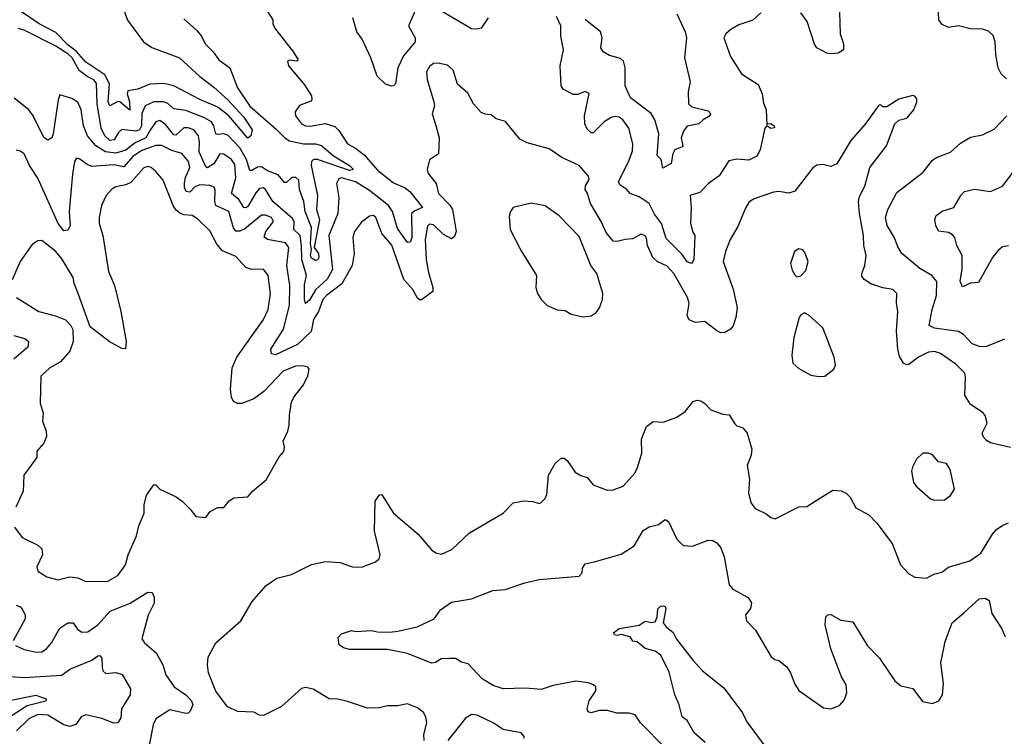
# Model space of a CAD drawing. Extents: x 1493970 to 1595317, y 729910 to 844791.
# Tile 334 of 338: x 1561753 to 1566684, y 833057 to 836646. Entities that reach past the tile are written whole.
import ezdxf

# ---------------------------------------------------------------- set-up
doc = ezdxf.new("R2010")
doc.units = 0

msp = doc.modelspace()

# ---------------------------------------------------------------- linework, layer by layer
at = {"layer": '0CON10XD'}
for points in [[(1562253.3, 836753.3), (1562293.5, 836643.5), (1562373.8, 836535), (1562415, 836506.8), (1562553.5, 836455), (1562655, 836361.5), (1562725, 836308.9), (1562795.1, 836245.1), (1562875, 836157.5), (1562917.1, 836095), (1562910.5, 836065), (1562895, 836052.2), (1562801.4, 836165), (1562745, 836208.2), (1562655, 836246.1), (1562525, 836314.3), (1562475, 836326.7), (1562405, 836323.4), (1562345, 836297.3), (1562295, 836289.1), (1562291.6, 836275), (1562304, 836235), (1562305, 836192.5), (1562255, 836234.7), (1562244.1, 836235.9), (1562205, 836213.8), (1562196.2, 836235), (1562202.6, 836325), (1562179.6, 836369.6), (1562085, 836432.8), (1562037.1, 836487.1), (1561995, 836519.4), (1561935, 836581.9), (1561850.3, 836625), (1561710, 836720)], [(1562976.2, 836715), (1563020.8, 836645), (1563021.2, 836625), (1563030, 836605), (1563125, 836483.8), (1563147.5, 836445), (1563141.7, 836438.3), (1563105, 836442.5), (1563095, 836437.5), (1563098.8, 836415), (1563179.2, 836319.2), (1563213.8, 836265), (1563216.7, 836245), (1563211.7, 836238.3), (1563154.4, 836215.6), (1563132.9, 836185), (1563134.4, 836165), (1563164.5, 836125), (1563185, 836113.8), (1563207.7, 836112.3), (1563283.6, 836126.4), (1563331.2, 836111.2), (1563351.6, 836091.6), (1563394.6, 836025), (1563435, 836002.9), (1563478.9, 835968.9), (1563545, 835891.9), (1563625, 835829), (1563683.4, 835803.4), (1563706.7, 835785), (1563770, 835705), (1563731.4, 835688.6), (1563715.5, 835674.5), (1563716.6, 835553.4), (1563708.3, 835531.8), (1563695, 835529.6), (1563645, 835599.7), (1563620.9, 835685), (1563599.8, 835715), (1563505, 835791.1), (1563435, 835833.7), (1563365.4, 835854.6), (1563350.8, 835849.2), (1563339.3, 835825), (1563351.5, 835755), (1563345.9, 835675), (1563301.5, 835565), (1563320.4, 835395), (1563293.7, 835346.3), (1563235, 835292.2), (1563205, 835240.7), (1563185, 835224.2), (1563179.8, 835245), (1563180.3, 835319.7), (1563190, 835365), (1563165.7, 835445.7), (1563165.3, 835515.3), (1563158.1, 835565), (1563126.4, 835595), (1563127.7, 835635), (1563120.1, 835650.1), (1563021.2, 835735), (1562984.7, 835794.7), (1562973.8, 835803.8), (1562955, 835800), (1562935, 835778.7), (1562895, 835709.7), (1562885, 835702.9), (1562875, 835705.4), (1562850, 835745), (1562814.2, 835775), (1562835.5, 835854.5), (1562830.1, 835920.1), (1562813.8, 835945), (1562775, 835971.8), (1562755, 835973.6), (1562725, 835923.6), (1562693.4, 835903.4), (1562685, 835909.4), (1562651.8, 835985), (1562654.4, 836034.4), (1562649.4, 836065), (1562625, 836094.7), (1562596.2, 836105), (1562575, 836104.7), (1562535, 836066.9), (1562525, 836070), (1562485, 836118.9), (1562455, 836140.7), (1562435, 836133.8), (1562407.4, 836092.6), (1562385, 836054.8), (1562331.1, 836028.9), (1562285, 835992.2), (1562235, 835978.2), (1562183.7, 835983.7), (1562134, 836014), (1562092.5, 836065), (1562073.2, 836115), (1562061.8, 836195), (1562045, 836232.5), (1562015, 836251.4), (1561955, 836270), (1561945.7, 836244.3), (1561921.2, 836075), (1561914.4, 836055), (1561895, 836042.2), (1561875, 836055.7), (1561821.6, 836165), (1561798.8, 836195), (1561725, 836252.8)], [(1565857.3, 836735), (1565861.4, 836575), (1565878.1, 836525), (1565878, 836495), (1565852.1, 836477.9), (1565815, 836474.2), (1565795, 836478.1), (1565745, 836505.5), (1565733.1, 836523.1), (1565697.2, 836637.2), (1565665, 836681.1)], [(1566695, 836350), (1566667.5, 836375), (1566653.3, 836405), (1566640.9, 836470.9), (1566638.8, 836535), (1566627.4, 836567.4), (1566605, 836588.1), (1566575, 836598.1), (1566515, 836600.6), (1566455, 836615.6), (1566405, 836607.1), (1566372.4, 836622.4), (1566355.7, 836645.7), (1566351.9, 836715)], [(1563735.8, 836695), (1563700.4, 836615), (1563732.9, 836555), (1563734.2, 836535), (1563675.5, 836465), (1563646.2, 836405), (1563635.6, 836325), (1563625, 836314), (1563615, 836313.8), (1563585, 836323.8), (1563543.1, 836363.1), (1563511.9, 836455), (1563468.3, 836548.3), (1563441.9, 836585), (1563422, 836655)], [(1564100, 836655), (1564065, 836603.8), (1564045, 836598), (1564015, 836600.8), (1563845, 836700)], [(1565465, 836680), (1565425, 836644.3), (1565355, 836620.8), (1565313.7, 836596.3), (1565288.8, 836575), (1565278.8, 836555), (1565312.1, 836462.1), (1565367.5, 836375), (1565450.6, 836320.6), (1565470.5, 836275), (1565478.1, 836228.1), (1565490.9, 836195), (1565495, 836120), (1565497.5, 836125), (1565515, 836126.1), (1565532.1, 836115), (1565533.1, 836105), (1565515, 836101.2), (1565495, 836114.3), (1565485, 836103.1), (1565460.7, 835995), (1565445, 835962.7), (1565405, 835941.8), (1565345, 835947.3), (1565305, 835939.2), (1565255.2, 835864.8), (1565203.3, 835825), (1565159.5, 835780.5), (1565111.2, 835765), (1565116.2, 835706.2), (1565112.8, 835627.2), (1565122, 835585), (1565133.8, 835565), (1565129.4, 835445), (1565116.7, 835425), (1565095, 835433.3), (1565070, 835470), (1564990.7, 835550.7), (1564967.2, 835625), (1564931.5, 835671.5), (1564904.7, 835725), (1564855, 835759.2), (1564810, 835775), (1564794, 835795), (1564758.5, 835818.5), (1564751.8, 835835), (1564803, 835937), (1564821.5, 835988.5), (1564823.9, 836025), (1564802.9, 836102.9), (1564773.6, 836145), (1564755, 836157.3), (1564735, 836160.4), (1564715, 836156.7), (1564679.6, 836135), (1564625, 836078.6), (1564615, 836079.2), (1564595, 836098), (1564583.9, 836125), (1564581.6, 836165), (1564605, 836276.7), (1564585, 836285.6), (1564548.8, 836271.2), (1564525, 836272.1), (1564475, 836298.6), (1564464.4, 836315), (1564460, 836415), (1564475.8, 836495), (1564463.9, 836563.9), (1564462.7, 836615), (1564442, 836662)], [(1565044.5, 836675), (1565085.2, 836585.2), (1565092, 836555), (1565082.1, 836455), (1565110, 836335), (1565100, 836285), (1565102, 836225), (1565118.9, 836208.9), (1565200.3, 836190.3), (1565214.4, 836175), (1565205, 836161.2), (1565175.6, 836145), (1565155, 836124.5), (1565095, 836113.2), (1565078.2, 836088.2), (1565066, 836055), (1565074.5, 836015), (1565071.2, 836008.8), (1565034.6, 835995), (1565024.2, 835975), (1565015.5, 835925), (1564973.2, 835903.2), (1564965.6, 835945), (1564945.8, 835965.8), (1564953.5, 836075), (1564934.5, 836145), (1564915, 836176.8), (1564811.4, 836255), (1564785.4, 836315.4), (1564784.6, 836405), (1564777.7, 836437.8), (1564762.4, 836452.4), (1564706.4, 836466.4), (1564674.6, 836484.6), (1564663.6, 836505), (1564669.4, 836555), (1564662, 836585), (1564585, 836646.7)], [(1562575, 836650), (1562641.2, 836591.2), (1562663.2, 836563.2), (1562681.4, 836525), (1562721.4, 836485), (1562750, 836445), (1562805.5, 836405), (1562844.6, 836305), (1562905, 836212.5), (1563037.5, 836097.5), (1563083.1, 836053.1), (1563105, 836040), (1563175, 836024.8), (1563235, 836024.7), (1563265, 836015.3), (1563324.4, 835964.4), (1563405, 835916), (1563424.2, 835895), (1563405, 835890.6), (1563245, 835946), (1563225, 835946.2), (1563214.2, 835935), (1563213, 835915), (1563244, 835766), (1563239.3, 835695), (1563254.5, 835645), (1563228, 835505), (1563248.9, 835475), (1563251.7, 835455), (1563245, 835441.6), (1563235, 835439.3), (1563215, 835452.4), (1563209.3, 835465), (1563214.8, 835495), (1563210.2, 835525), (1563214.9, 835604.9), (1563182.7, 835685), (1563175.4, 835735.4), (1563154.4, 835795), (1563151.6, 835841.6), (1563135.3, 835855.3), (1563115.3, 835855.3), (1563088.9, 835831.1), (1563080.1, 835830.1), (1563048.4, 835868.4), (1562995, 835889.6), (1562965, 835909.3), (1562945, 835907.8), (1562915, 835890), (1562905, 835890), (1562888.8, 835945), (1562855, 836003.9), (1562795, 836067.3), (1562775, 836074.8), (1562745, 836070.4), (1562735, 836074.4), (1562726.3, 836115), (1562714.1, 836135), (1562678.8, 836155), (1562585, 836190.7), (1562525, 836199.1), (1562495.8, 836225.8), (1562473.9, 836233.9), (1562425.7, 836234.3), (1562381.4, 836215), (1562364.6, 836175.4), (1562363.8, 836115), (1562353.9, 836095), (1562335, 836087.6), (1562265, 836096.2), (1562248.6, 836081.4), (1562225.6, 836044.4), (1562205, 836040.3), (1562179.8, 836065), (1562161.9, 836101.9), (1562141.2, 836225), (1562137.2, 836327.2), (1562124.7, 836345), (1562091.8, 836361.8), (1562051.1, 836391.1), (1562015.9, 836455), (1561995, 836474.8), (1561935, 836514), (1561775, 836593.3), (1561745, 836601.1)], [(1566715, 834503.9), (1566615, 834526.2), (1566595, 834539.1), (1566580, 834555), (1566572.3, 834575), (1566597.3, 834625), (1566590.5, 834660.5), (1566577.3, 834677.3), (1566515, 834719.5), (1566485.5, 834765), (1566490, 834855), (1566485.9, 834875.9), (1566440.6, 834920.6), (1566365, 834974.4), (1566335, 834983.5), (1566305, 834980.4), (1566255, 834956.4), (1566205, 834919.4), (1566195, 834917.1), (1566179.2, 834925), (1566158.5, 834958.5), (1566151.5, 834995), (1566143.8, 835086.2), (1566150.5, 835185), (1566144.3, 835225.7), (1566146, 835275), (1566125, 835294.2), (1566075, 835303.1), (1566015, 835323.8), (1565981.4, 835345), (1565971.1, 835361.1), (1565970.4, 835375), (1565985.6, 835415.6), (1565992.5, 835465), (1565980, 835515), (1565979.2, 835565), (1565958.8, 835675), (1565952.9, 835735), (1565958.7, 835761.3), (1565985, 835812.5), (1566011.2, 835905), (1566093.8, 836015), (1566136.4, 836123.6), (1566156.4, 836143.6), (1566195, 836152.5), (1566230, 836195), (1566245.8, 836235), (1566245, 836250), (1566235, 836262.5), (1566225, 836266.7), (1566155, 836247.5), (1566095, 836210), (1566075, 836210), (1566065, 836220), (1566055, 836217.5), (1565987.9, 836122.1), (1565915, 836041.2), (1565845, 835923.3), (1565815, 835910), (1565775, 835920), (1565745, 835916.7), (1565725, 835903.3), (1565635, 835787.1), (1565605, 835777.8), (1565555, 835785.8), (1565527.7, 835782.3), (1565430.5, 835749.5), (1565406.6, 835733.4), (1565387.4, 835702.6), (1565350.3, 835609.7), (1565311.2, 835545), (1565287.5, 835485), (1565275.8, 835434.2), (1565326.3, 835296.3), (1565346.5, 835205), (1565340, 835155), (1565326.9, 835113.1), (1565313.4, 835096.6), (1565285, 835079.2), (1565265, 835078), (1565245, 835087.5), (1565185, 835134.4), (1565135, 835130), (1565105, 835142.9), (1565095.5, 835165), (1565105.4, 835225), (1565096.8, 835255), (1565029.7, 835375), (1564995, 835410.7), (1564945.2, 835435.2), (1564924.5, 835455), (1564896.5, 835515), (1564892.2, 835552.2), (1564885, 835564), (1564865, 835571.4), (1564821.7, 835548.3), (1564784.5, 835544.5), (1564745, 835535.4), (1564725, 835537.3), (1564690.1, 835580.1), (1564664.7, 835635), (1564610.9, 835725), (1564597.3, 835775), (1564585.5, 835795), (1564586.2, 835813.8), (1564604.4, 835845), (1564602.1, 835862.1), (1564555, 835916.2), (1564468.8, 835955), (1564405, 836000), (1564295, 836028.8), (1564257.3, 836047.3), (1564185.6, 836135.6), (1564138.8, 836148.8), (1564115, 836170), (1564085, 836172.5), (1564065, 836182), (1564026, 836225), (1563997.7, 836277.7), (1563945, 836322.5), (1563923.5, 836393.5), (1563895, 836417.5), (1563848.8, 836428.8), (1563825, 836425.8), (1563805, 836412), (1563790.9, 836385), (1563793.6, 836346.4), (1563827.1, 836235), (1563830, 836215), (1563819.2, 836175), (1563836.9, 836116.9), (1563854.3, 836055), (1563850, 835975), (1563805, 835943.3), (1563793.1, 835895), (1563799.5, 835875), (1563838.5, 835825), (1563851.1, 835775), (1563907.2, 835717.2), (1563920, 835695), (1563938.5, 835585), (1563930.7, 835559.3), (1563915, 835548.1), (1563875, 835570), (1563825, 835619.2), (1563805, 835621.9), (1563795, 835611.2), (1563783, 835545), (1563789.1, 835445), (1563800, 835380), (1563822.9, 835305), (1563822.5, 835285), (1563765, 835243.1), (1563755, 835242.9), (1563745, 835252), (1563721.8, 835295), (1563676.9, 835345), (1563616.4, 835516.4), (1563566.7, 835575), (1563536.7, 835655), (1563525, 835665.6), (1563505, 835662), (1563465, 835632.5), (1563430.6, 835585), (1563421.5, 835555), (1563427.6, 835475), (1563417.8, 835415), (1563366.5, 835323.5), (1563289.1, 835265), (1563271.9, 835245), (1563249.2, 835185), (1563224.1, 835145), (1563212.6, 835085), (1563145, 835018.9), (1563035, 834967.5), (1563015, 834972.9), (1563011.3, 834995), (1563073.9, 835096.1), (1563105.2, 835215.2), (1563105.6, 835315), (1563091, 835415), (1563101.4, 835505), (1563085, 835528.1), (1562994, 835545), (1562977.6, 835557.6), (1562985.3, 835585), (1563023.5, 835635), (1563014.4, 835655), (1562985, 835667.6), (1562963.8, 835666.2), (1562881.3, 835598.7), (1562855, 835586.7), (1562835, 835587.1), (1562823.2, 835603.2), (1562800, 835685), (1562734.8, 835715), (1562730, 835735), (1562732.7, 835792.7), (1562726.4, 835806.4), (1562705.8, 835815.8), (1562655, 835818.5), (1562630.5, 835809.5), (1562605, 835782.2), (1562586.2, 835786.2), (1562578.3, 835805), (1562578.4, 835828.4), (1562582.9, 835855), (1562605.2, 835905), (1562598.1, 835935), (1562565.7, 835975.7), (1562515, 835991.2), (1562465, 836015.3), (1562435, 836015.2), (1562365, 835991.2), (1562320, 835960), (1562275, 835908.9), (1562225, 835918.8), (1562115, 835910.9), (1562091, 835921), (1562055, 835948.1), (1562038.3, 835951.7), (1562028.1, 835935), (1562017.3, 835872.7), (1562001.2, 835685), (1562006.2, 835613.8), (1561995, 835591.2), (1561975, 835588), (1561945.5, 835625), (1561845, 835851.8), (1561802.5, 835915), (1561775, 835974), (1561755, 835988), (1561735, 835992)], [(1566684, 835046), (1566595, 835008.6), (1566565, 835007.8), (1566523.3, 835023.3), (1566479.6, 835069.6), (1566455, 835084.7), (1566335, 835100.7), (1566306.9, 835115), (1566322.7, 835195), (1566344.7, 835265), (1566345.9, 835335), (1566320.9, 835365), (1566260.5, 835400.5), (1566171.4, 835475), (1566151.4, 835508.6), (1566133.6, 835553.6), (1566097.7, 835615), (1566088.8, 835655), (1566100.4, 835695), (1566145, 835780), (1566277.6, 835882.4), (1566325, 835942), (1566343.8, 835955), (1566415, 835982), (1566465, 836028), (1566515, 836058), (1566575, 836068.8), (1566632.3, 836097.7), (1566696.7, 836165)], [(1566705, 835513.5), (1566675, 835507.8), (1566650.9, 835489.1), (1566624.5, 835455.5), (1566555, 835330), (1566515, 835325.6), (1566475, 835308.8), (1566463, 835337), (1566472.3, 835397.7), (1566472.9, 835465), (1566446.9, 835515), (1566435.5, 835555.5), (1566425, 835569.2), (1566405, 835580), (1566355, 835586.7), (1566340.4, 835615), (1566336.5, 835645), (1566342.9, 835665), (1566372.6, 835687.4), (1566431.2, 835705), (1566465.6, 835765), (1566484.7, 835785.3), (1566535, 835797.1), (1566615, 835785.4), (1566675, 835811.8), (1566765, 835931.1)], [(1562085, 833832.2), (1562195, 833834.5), (1562245, 833862.9), (1562283.8, 833915), (1562296.2, 833965), (1562338.4, 834061.6), (1562349.7, 834110.3), (1562376, 834175), (1562376.4, 834216.4), (1562388.8, 834265), (1562425, 834316.7), (1562435, 834316.7), (1562454.3, 834294.3), (1562537, 834257), (1562566.7, 834235), (1562607.5, 834195), (1562635, 834157.5), (1562685, 834152.5), (1562707, 834183), (1562745, 834203.3), (1562775, 834203.3), (1562803, 834237), (1562825, 834251.2), (1562895, 834256.7), (1562918.8, 834285), (1562988.1, 834341.9), (1563053, 834457), (1563075.9, 834484.1), (1563078.8, 834505), (1563072.5, 834535), (1563096.2, 834585), (1563103.3, 834615), (1563103.8, 834665), (1563115, 834730), (1563126.7, 834755), (1563175, 834817.5), (1563197, 834863), (1563202.5, 834895), (1563196.1, 834906.1), (1563172.3, 834912.3), (1563135, 834910), (1563073.3, 834885), (1562975.9, 834784.1), (1562925, 834747.8), (1562865, 834723.1), (1562843.2, 834723.2), (1562824.5, 834734.5), (1562814.6, 834754.6), (1562808.9, 834795), (1562817.9, 834902.1), (1562840, 834955), (1562973.8, 835145), (1562998.4, 835195), (1563009.1, 835275), (1562997.7, 835365), (1562975, 835397.1), (1562915, 835395.5), (1562885, 835404.4), (1562835, 835459.2), (1562768.7, 835488.7), (1562741.2, 835521.2), (1562705, 835589.2), (1562645, 835647.5), (1562617.5, 835665), (1562575, 835669.1), (1562555, 835677.3), (1562535, 835694.4), (1562522.7, 835715), (1562471.7, 835841.7), (1562435.7, 835885), (1562412, 835905), (1562395, 835911.1), (1562375, 835904.3), (1562310.2, 835829.8), (1562285, 835818.4), (1562235, 835809.1), (1562215, 835796.9), (1562187.1, 835765), (1562163.3, 835715), (1562150.5, 835655), (1562151.5, 835625), (1562169.1, 835565), (1562197.3, 835385), (1562227.9, 835315), (1562260.5, 835185), (1562286.9, 835035), (1562282.5, 834997.5), (1562265, 834998.8), (1562201.2, 835035), (1562107, 835107), (1562045.7, 835274.3), (1562026, 835325), (1562021.2, 835355), (1561965, 835447.8), (1561935, 835485.5), (1561865, 835540.8), (1561845, 835538.8), (1561815, 835520), (1561755.7, 835435), (1561716.3, 835343.7)], [(1564575, 835158), (1564615, 835162), (1564639.7, 835180.3), (1564656.8, 835203.2), (1564672, 835245), (1564674, 835275), (1564643.1, 835375), (1564613.1, 835415), (1564555, 835560), (1564455, 835662.9), (1564385, 835714.3), (1564315, 835726.9), (1564225, 835706.2), (1564211.4, 835685), (1564205, 835660), (1564210, 835595), (1564265, 835488.8), (1564341.2, 835365), (1564338.6, 835305), (1564347.1, 835275), (1564365, 835243.8), (1564395, 835213.8), (1564445, 835193.3), (1564485, 835190), (1564515, 835171.2), (1564575, 835158)], [(1565645, 835357.5), (1565665, 835362.5), (1565689.7, 835390.3), (1565702.5, 835435), (1565685, 835480), (1565675, 835493.3), (1565655, 835498.8), (1565633.8, 835485), (1565612.5, 835425), (1565621.2, 835391.2), (1565635, 835367.5), (1565645, 835357.5)], [(1561737.5, 835255), (1561850, 835185), (1561933.4, 835163.4), (1561982.7, 835142.7), (1562010, 835115), (1562020, 835095), (1562021.4, 835035), (1562004.3, 834985), (1561957, 834933), (1561905, 834902), (1561859.5, 834860.5), (1561855.5, 834725), (1561870.5, 834675), (1561867.1, 834635), (1561886, 834585), (1561888.3, 834558.3), (1561873.8, 834525), (1561840, 834485), (1561838.5, 834455), (1561829.7, 834440.3), (1561773.8, 834365), (1561770.6, 834285), (1561734.4, 834205)], [(1565755, 834858.8), (1565785, 834861.2), (1565830, 834895), (1565838.8, 834915), (1565832, 834955), (1565775, 835103.3), (1565705, 835166.2), (1565683, 835177), (1565665, 835167.5), (1565656, 835154), (1565629.5, 835055), (1565619.6, 834965), (1565624.3, 834925), (1565655, 834898.8), (1565715, 834866.2), (1565755, 834858.8)], [(1561724.7, 835064.7), (1561779.4, 835049.4), (1561797.1, 835035), (1561793.5, 835005), (1561724.1, 834945)], [(1563778, 833035), (1563777.5, 833065), (1563791.4, 833125), (1563787.5, 833155), (1563775, 833176.2), (1563745, 833198.8), (1563695, 833220), (1563645, 833208.8), (1563595, 833209.2), (1563555, 833200), (1563495, 833197.9), (1563395, 833231.2), (1563347.1, 833242.9), (1563302.5, 833245), (1563223.4, 833293.4), (1563185, 833301.1), (1563164.6, 833295.4), (1563063.9, 833206.1), (1562975, 833161.1), (1562955, 833161.9), (1562925, 833177.9), (1562845, 833181.5), (1562794.7, 833204.7), (1562735, 833282.5), (1562699.1, 833375), (1562693.1, 833415), (1562697.2, 833452.8), (1562735.8, 833525), (1562860, 833635), (1562917.8, 833732.2), (1562988.3, 833811.7), (1563041.8, 833848.2), (1563113.6, 833866.4), (1563215, 833916.9), (1563285, 833932.5), (1563358.1, 833928.1), (1563420, 833905), (1563465, 833903.8), (1563535, 833930), (1563553.6, 833946.4), (1563558.8, 833965), (1563530, 834085), (1563534, 834235), (1563555, 834266.7), (1563565, 834267.5), (1563570.5, 834260.5), (1563625.8, 834175), (1563748.7, 834068.7), (1563815, 833991.4), (1563836.7, 833975), (1563865, 833969.2), (1563917.3, 833992.7), (1564005, 834076.2), (1564175, 834173.8), (1564225, 834226.2), (1564275, 834236.2), (1564323.6, 834233.6), (1564355, 834223.3), (1564365, 834227.5), (1564385, 834247.5), (1564392.3, 834267.7), (1564401.5, 834365), (1564435, 834423.3), (1564465, 834450), (1564479.5, 834449.5), (1564495, 834438.8), (1564535, 834380), (1564563.6, 834363.6), (1564595, 834353.3), (1564625, 834316.7), (1564695, 834290), (1564725, 834291.2), (1564775, 834310), (1564834, 834375), (1564847.6, 834402.4), (1564869.2, 834475), (1564867.1, 834545), (1564892.1, 834607.9), (1564925, 834634), (1564975, 834630), (1565043.3, 834655), (1565085, 834683.8), (1565125, 834733.8), (1565145, 834740), (1565165, 834736.7), (1565184.1, 834724.1), (1565215, 834692), (1565275, 834670), (1565306.1, 834666.1), (1565335, 834622.5), (1565345, 834612.5), (1565375, 834602.5), (1565396.7, 834575), (1565420, 834495), (1565416.2, 834465), (1565396.4, 834413.6), (1565408, 834345), (1565402.5, 834275), (1565416, 834225), (1565437, 834197), (1565490.9, 834170.9), (1565515, 834152), (1565536.4, 834146.4), (1565654.2, 834205.8), (1565695, 834207.5), (1565755, 834246.2)], [(1566335, 834238.8), (1566385, 834241.2), (1566415, 834263.3), (1566433.8, 834295), (1566413, 834393), (1566395, 834423.8), (1566355, 834430.8), (1566325, 834466.7), (1566305, 834475.5), (1566275.7, 834474.3), (1566244, 834445), (1566224, 834405), (1566218.8, 834385), (1566228.8, 834328.8), (1566246.4, 834306.4), (1566315, 834246.2), (1566335, 834238.8)], [(1565755, 834246.2), (1565825, 834290), (1565866.1, 834286.1), (1565892.5, 834275), (1565912.5, 834255), (1565940.7, 834200.7), (1566005, 834166.2), (1566045, 834123.8), (1566122.1, 834022.1), (1566163.8, 833915), (1566205, 833870), (1566235, 833853.8), (1566295, 833848.8), (1566331.2, 833868.8), (1566371.3, 833878.7), (1566405, 833904.3), (1566512, 833935), (1566566.7, 833973.3), (1566625, 834070), (1566645, 834092), (1566675.8, 834114.2), (1566705, 834126)], [(1561728.1, 834105), (1561765, 834052.7), (1561844.1, 834014.1), (1561864, 833995), (1561866.8, 833965), (1561838.6, 833905), (1561845, 833883.3), (1561890, 833855), (1561945, 833840), (1562004.4, 833855.6), (1562045, 833850), (1562085, 833832.2)], [(1564987.7, 832997.7), (1564862.2, 833125), (1564835, 833164.2), (1564805, 833173.3), (1564745, 833173.1), (1564695, 833186.1), (1564654.6, 833185.4), (1564615, 833174.2), (1564600, 833180), (1564594.3, 833195), (1564605.6, 833234.4), (1564638.8, 833285), (1564638.8, 833305), (1564627.5, 833315), (1564600, 833325), (1564537.7, 833332.3), (1564425, 833311.9), (1564365, 833290.5), (1564285, 833297.9), (1564175, 833294.5), (1564125, 833310.6), (1564068.8, 833345), (1563999.7, 833419.7), (1563965, 833428), (1563935.7, 833445.7), (1563903.2, 833446.8), (1563864.6, 833445.4), (1563835, 833426.7), (1563815, 833422.5), (1563695, 833470.8), (1563595, 833491.4), (1563405, 833491.2), (1563375, 833500), (1563352.5, 833515), (1563348.3, 833551.7), (1563365, 833570), (1563415, 833586.7), (1563435, 833582.5), (1563515, 833586.7), (1563545, 833580), (1563605, 833578.8), (1563647.3, 833582.7), (1563744.2, 833605.8), (1563828.8, 833645), (1563860.2, 833689.8), (1563915, 833727.9), (1564015, 833744.6), (1564123.1, 833786.9), (1564185, 833791.5), (1564283.3, 833825), (1564355, 833841.4), (1564555, 833858.6), (1564570, 833875), (1564571.7, 833898.3), (1564585, 833920), (1564637.1, 833932.9), (1564765, 833968.8), (1564829.7, 834010.3), (1564875, 834087.8), (1564905, 834105.6), (1564952.7, 834117.3), (1564985, 834142.5), (1565003, 834133), (1565043.8, 834045), (1565075, 834012), (1565121.7, 834008.3), (1565200.3, 834039.7), (1565225, 834037.5), (1565245, 834026), (1565265, 834000), (1565280.9, 833955), (1565306, 833815), (1565324.2, 833794.2), (1565401.7, 833751.7), (1565417.5, 833725), (1565413.6, 833696.4), (1565387.5, 833665), (1565393.3, 833635), (1565438.7, 833588.7), (1565516.2, 833455), (1565535, 833441.2), (1565555, 833436.7), (1565594.1, 833404.1), (1565613.8, 833375), (1565635, 833317.5), (1565655, 833286.7), (1565779.2, 833199.2), (1565815, 833194), (1565858.8, 833211.2), (1565882.1, 833237.9), (1565895.5, 833275), (1565891.8, 833315), (1565868.5, 833355), (1565815.6, 833495), (1565787.5, 833615), (1565790, 833655), (1565800, 833665), (1565815, 833667.5), (1565865, 833638.8), (1565925, 833630), (1565999.4, 833509.4), (1566058.3, 833448.3), (1566135, 833334.2), (1566165, 833309.2), (1566225, 833296), (1566275, 833231.2), (1566325, 833221.2), (1566356.7, 833235), (1566373.8, 833265), (1566379.1, 833320.9), (1566366.5, 833425), (1566387.8, 833532.2), (1566422.9, 833625), (1566482.4, 833677.6), (1566557.5, 833745), (1566588.3, 833748.3), (1566607.3, 833737.3), (1566621.1, 833671.1), (1566671.4, 833595), (1566687.5, 833555)], [(1561732.1, 833512.1), (1561775, 833491.9), (1561835, 833478.1), (1561865, 833480), (1561886.9, 833495), (1561912.2, 833525), (1561955, 833598.9), (1561994, 833625), (1562021.2, 833625), (1562042.9, 833592.9), (1562065, 833577.9), (1562095, 833579.6), (1562145.2, 833614.8), (1562206.3, 833683.7), (1562306.7, 833723.3), (1562395, 833779.2), (1562417.3, 833777.3), (1562426.4, 833753.6), (1562427, 833723), (1562396.2, 833663.8), (1562364.3, 833544.3), (1562378.8, 833525), (1562437.1, 833475), (1562470.6, 833415), (1562484.8, 833364.8), (1562527.5, 833305), (1562585, 833264), (1562614, 833235), (1562620.8, 833215), (1562607, 833183), (1562597, 833173), (1562585, 833171.4), (1562505, 833189.1), (1562435.9, 833144.1), (1562422.1, 833115), (1562398.9, 832995)], [(1561735, 833713.2), (1561755, 833705.4), (1561765, 833694.4), (1561780, 833665), (1561780, 833645), (1561720, 833535)], [(1565186.3, 833026.3), (1565130, 833075), (1565095, 833136.2), (1565071.2, 833155), (1565056, 833215), (1565034.2, 833265), (1565005, 833377.5), (1564963.4, 833463.4), (1564935, 833482.9), (1564885, 833496.2), (1564845, 833530), (1564823, 833533), (1564810, 833555), (1564765, 833566.2), (1564745, 833561.2), (1564732.5, 833565), (1564727.5, 833575), (1564755, 833597.1), (1564856.2, 833613.8), (1564885, 833633.3), (1564915, 833626.7), (1564935, 833630), (1564946.2, 833653.8), (1564948.8, 833695), (1564961.4, 833708.6), (1564975, 833710.8), (1564986.2, 833706.2), (1564989.4, 833695), (1564976.2, 833625), (1564990, 833605), (1565026.4, 833576.4), (1565043, 833543), (1565125, 833436), (1565172, 833385), (1565278.8, 833298.8), (1565372.5, 833175), (1565395, 833130), (1565505, 832980.6)], [(1561685, 833357.4), (1561775, 833351.1), (1561965, 833362.5), (1562005, 833392.7), (1562115, 833437.8), (1562145, 833460), (1562155, 833461.1), (1562165, 833448.8), (1562166.8, 833405), (1562169.6, 833385), (1562185, 833370.9), (1562235, 833377.1), (1562266.2, 833366.2), (1562307.5, 833295), (1562306.7, 833265), (1562262.9, 833195), (1562260.6, 833149.4), (1562245.4, 833124.6), (1562225, 833122.2), (1562165, 833146.7), (1562085, 833163.9), (1562061.1, 833155), (1562034, 833116), (1562003.7, 833106.3), (1561975, 833114), (1561895, 833162.7), (1561845, 833165.2), (1561799.1, 833145), (1561737.5, 833085)], [(1561694, 833234), (1561833.6, 833263.6), (1561885.7, 833245), (1561885, 833233.3), (1561790.7, 833209.3), (1561686.7, 833143.3)], [(1564280.6, 833045), (1564278.1, 833058.1), (1564264.4, 833074.4), (1564175, 833090.6), (1564123.8, 833125), (1564045, 833162.9), (1564015, 833166), (1563985, 833148), (1563896.9, 833035)]]:
    msp.add_lwpolyline(points, dxfattribs=at)

doc.saveas('drawing.dxf')
